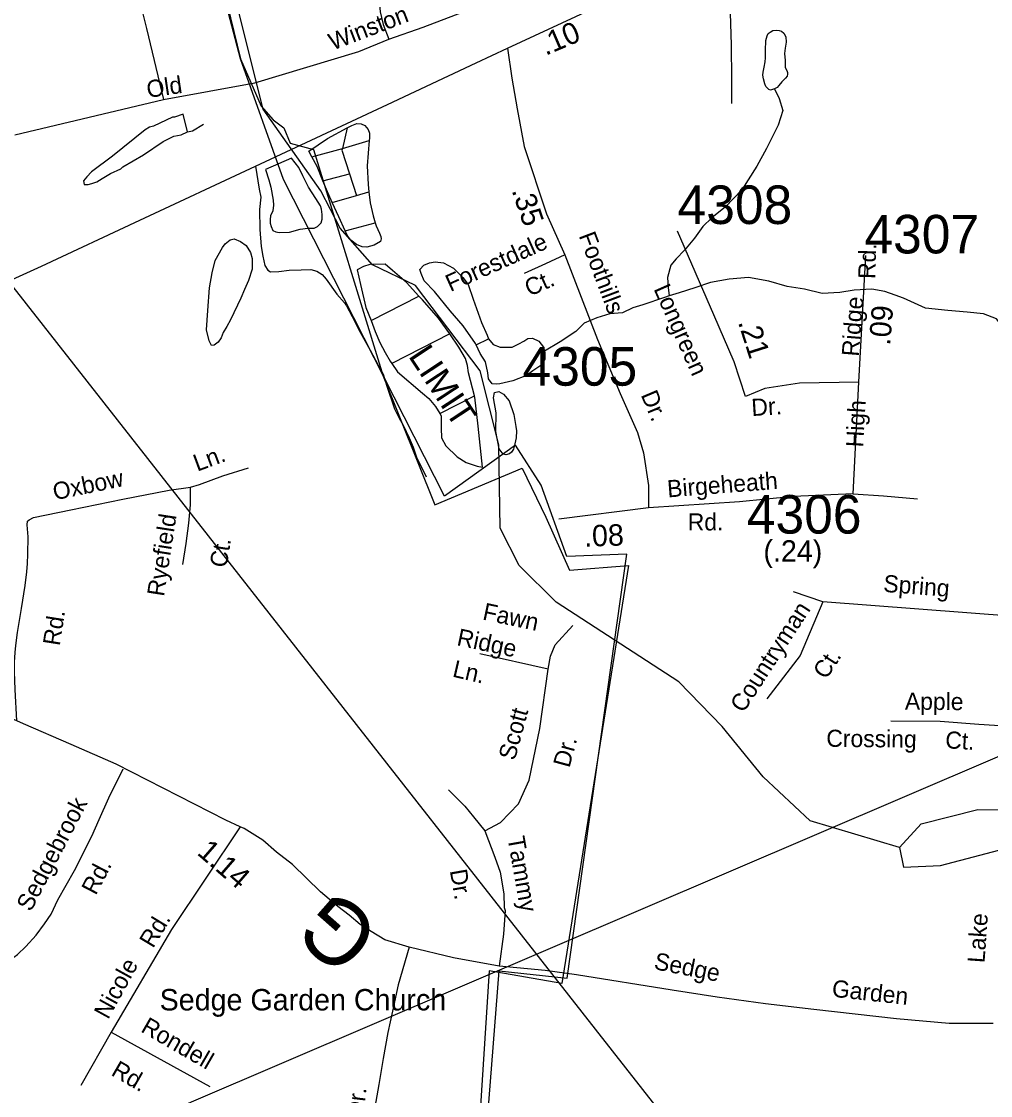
# Model space of a CAD drawing. Extents: x 1551653 to 1702041, y 811336 to 920032.
# Drawn here: x 1667009 to 1670721, y 852800 to 856913 of the extents above; entities that cross this region are included whole.
import ezdxf

# ---------------------------------------------------------------- set-up
doc = ezdxf.new("R2010")
doc.units = 0
for name, color, linetype in [('Old_Level_10', 7, 'Continuous'), ('Old_Level_11', 7, 'Continuous'), ('Old_Level_17', 7, 'Continuous'), ('Old_Level_19', 7, 'Continuous'), ('Old_Level_22', 7, 'Continuous'), ('Old_Level_3', 7, 'Continuous'), ('Old_Level_32', 7, 'Continuous'), ('Old_Level_35', 7, 'Continuous'), ('Old_Level_48', 7, 'Continuous'), ('Old_Level_49', 7, 'Continuous'), ('Old_Level_56', 7, 'Continuous'), ('Old_Level_59', 7, 'Continuous'), ('Old_Level_60', 7, 'Continuous'), ('Old_Level_62', 7, 'Continuous'), ('Old_Level_8', 7, 'Continuous')]:
    doc.layers.add(name, color=color, linetype=linetype)

msp = doc.modelspace()

# ---------------------------------------------------------------- linework, layer by layer
at = {"layer": 'Old_Level_3'}
msp.add_lwpolyline([(1674375.509, 848648.346), (1674153.982, 848639.7), (1672715.408, 848583.549), (1666227.853, 856850.613), (1664796.374, 858674.74), (1664681.405, 858821.244), (1664680.647, 858822.21)], dxfattribs=at)
at = {"layer": 'Old_Level_32'}
for p, q in [((1668870.578, 856810.469), (1669342.169, 857030.059)), ((1670215.864, 855531.71), (1670243.205, 856016.473)), ((1670194.859, 855104.491), (1670215.864, 855531.71)), ((1669411.221, 855050.426), (1669067.491, 855007.852))]:
    msp.add_line(p, q, dxfattribs=at)
for points in [[(1666983.432, 856479.36), (1667552.65, 856614.458), (1667903.59, 856678.659), (1668301.962, 856797.687), (1668416.789, 856844.825), (1668547.963, 856890.787), (1668725.462, 856959.186), (1669074.362, 857092.187), (1669138.864, 857114.887), (1669207.463, 857139.585), (1669296.262, 857175.786), (1669342.169, 857030.059)], [(1665161.043, 855077.22), (1665994.114, 855466.155), (1666228.393, 855578.207), (1666778.879, 855836.923), (1667085.722, 855975.95), (1667462.605, 856152.15), (1667905.566, 856358.652), (1668410.956, 856594.994), (1668750.329, 856754.443), (1668870.578, 856810.469)], [(1668870.578, 856810.469), (1668887.814, 856696.275), (1668907.344, 856578.994), (1668934.686, 856434.347), (1669020.619, 856176.328), (1669090.927, 856019.953), (1669215.921, 855695.474), (1669301.853, 855488.276), (1669368.255, 855339.72), (1669391.691, 855261.532), (1669411.221, 855136.432), (1669411.221, 855050.426)], [(1670215.864, 855531.71), (1669989.314, 855527.801), (1669856.509, 855508.253), (1669782.294, 855476.979), (1669739.328, 855609.898), (1669661.208, 855789.729), (1669522.394, 856110.104)], [(1670194.859, 855104.491), (1669965.877, 855093.859), (1669758.858, 855074.312), (1669411.221, 855050.426)], [(1670730.16, 853076.595), (1670562.068, 853076.332), (1670360.315, 853093.475), (1670044.364, 853129.665), (1669858.812, 853151.897), (1669673.212, 853177.595), (1669501.234, 853203.776), (1669134.661, 853262.384), (1669014.999, 853278.918), (1668838.877, 853295.205), (1668663.772, 853327.585), (1668494.662, 853367.995), (1668401.165, 853395.994), (1668348.53, 853428.042), (1668306.656, 853454.708), (1668263.966, 853491.405), (1668220.564, 853524.305), (1668154.391, 853580.422), (1668047.804, 853685.184), (1667985.766, 853732.493), (1667933.043, 853778.158), (1667861.653, 853822.563), (1667846.978, 853829.812), (1667792.193, 853855.384), (1667371.571, 854069.683), (1667199.849, 854144.978), (1667016.551, 854224.133), (1666881.489, 854283.983)]]:
    msp.add_lwpolyline(points, dxfattribs=at)
at = {"layer": 'Old_Level_35'}
for p, q in [((1670078.879, 854690.883), (1669965.653, 854729.457)), ((1670837.659, 854633.291), (1670078.879, 854690.883)), ((1669026.048, 854432.632), (1668764.9, 854491.718)), ((1667353.043, 853043.51), (1667236.332, 852839.114)), ((1667353.043, 853043.51), (1667730.268, 852834.943))]:
    msp.add_line(p, q, dxfattribs=at)
for points in [[(1668088.492, 858279.892), (1668209.245, 858072.184), (1668296.036, 857913.572), (1668326.224, 857856.925), (1668341.319, 857796.501), (1668352.639, 857732.3), (1668356.413, 857641.664), (1668356.413, 857290.45), (1668367.733, 857139.391), (1668375.281, 857029.873), (1668382.828, 856950.566), (1668394.148, 856901.472), (1668416.789, 856844.825)], [(1667322.375, 857699.132), (1667341.804, 857631.1), (1667361.295, 857516.842), (1667366.843, 857464.903), (1667429.402, 857134.027), (1667437.154, 857092.045), (1667488.501, 856886.365), (1667552.65, 856614.458)], [(1669706.861, 857195.488), (1669720.362, 857169.185), (1669722.662, 856986.987), (1669727.36, 856822.887), (1669728.761, 856692.788), (1669728.761, 856598.688)], [(1667905.566, 856358.652), (1667919.066, 856271.188), (1667926.465, 856240.988), (1667921.465, 856193.088), (1667921.963, 856117.087), (1667926.665, 856050.887), (1667933.866, 856014.788), (1667941.166, 855978.587), (1667952.764, 855960.388), (1667962.665, 855954.089), (1667994.765, 855955.49), (1668034.863, 855960.69), (1668080.864, 855961.789), (1668116.963, 855962.99), (1668140.864, 855956.487), (1668160.565, 855944.089), (1668176.264, 855925.789), (1668217.064, 855868.988), (1668246.464, 855836.288), (1668254.262, 855824.188), (1668275.463, 855783.689), (1668300.463, 855735.189), (1668344.863, 855654.29), (1668375.765, 855597.59), (1668395.063, 855563.191), (1668408.065, 855516.889), (1668438.363, 855430.189), (1668455.663, 855393.89), (1668471.165, 855367.591), (1668494.164, 855319.09), (1668509.462, 855282.69), (1668522.664, 855244.389), (1668559.163, 855169.691)], [(1669090.927, 856019.953), (1669015.964, 855984.788), (1668935.163, 855948.489)], [(1667657.19, 855129.957), (1667691.009, 855139.878), (1667780.884, 855173.231), (1667878.623, 855203.409)], [(1666991.121, 854235.402), (1666984.892, 854354.594), (1666982.48, 854423.082), (1666983.215, 854459.286), (1666985.787, 854497.255), (1666988.13, 854523.82), (1666994.347, 854573.721), (1667008.822, 854665.676), (1667023.415, 854753.626), (1667029.672, 854805.528), (1667031.922, 854837.5), (1667034.052, 854873.474), (1667034.393, 854939.505), (1667030.728, 854985.604), (1667032.811, 854999.567), (1667038.733, 855005.449), (1667054.905, 855013.327), (1667198.973, 855042.618), (1667397.105, 855083.415), (1667575.11, 855118.418), (1667657.19, 855129.957)], [(1667627.367, 854834.206), (1667639.795, 854913.996), (1667650.386, 854992.024), (1667656.806, 855061.929), (1667657.19, 855129.957)], [(1670194.859, 855104.491), (1670310.761, 855096.191), (1670440.659, 855085.492)], [(1670078.879, 854690.883), (1669992.153, 854485.96), (1669864.473, 854319.611)], [(1669026.048, 854432.632), (1669035.132, 854482.628), (1669053.299, 854525.807), (1669121.424, 854600.801)], [(1668783.864, 853814.392), (1668844.38, 853846.312), (1668912.506, 853916.761), (1668953.381, 854007.664), (1668994.256, 854205.376), (1669026.048, 854432.632)], [(1670339.36, 854235.093), (1670527.46, 854233.292), (1670675.258, 854222.291), (1670815.16, 854213.492)], [(1666675.726, 853219.456), (1666750.319, 853228.068), (1666799.092, 853239.551), (1666833.521, 853251.034), (1666873.687, 853271.129), (1666905.246, 853288.354), (1666965.494, 853319.932), (1666994.185, 853340.027), (1667025.744, 853371.606), (1667065.91, 853414.667), (1667097.469, 853457.728), (1667123.29, 853495.047), (1667149.111, 853549.592), (1667212.229, 853661.55), (1667278.216, 853793.605), (1667306.906, 853856.761), (1667344.204, 853940.013), (1667398.715, 854051.972)], [(1668644.964, 853971.291), (1668707.762, 853907.994), (1668740.862, 853867.292), (1668783.864, 853814.392)], [(1667846.978, 853829.812), (1667584.379, 853435.618), (1667353.043, 853043.51)], [(1668783.864, 853814.392), (1668821.863, 853713.592), (1668842.663, 853655.094), (1668857.063, 853572.795), (1668857.962, 853520.793), (1668861.761, 853508.694), (1668855.862, 853418.792), (1668838.877, 853295.205)], [(1668494.662, 853367.995), (1668451.762, 853224.793), (1668429.662, 853123.196), (1668411.962, 853041.595), (1668393.964, 852941.894), (1668377.963, 852842.094), (1668362.162, 852756.395), (1668354.262, 852660.497), (1668348.964, 852598.594)]]:
    msp.add_lwpolyline(points, dxfattribs=at)
at = {"layer": 'Old_Level_48'}
msp.add_lwpolyline([(1665919.425, 848290.434), (1668652.172, 848345.572), (1668633.892, 848522.919), (1668910.56, 848579.045), (1669055.28, 848775.018), (1669059.352, 849791.484), (1668553.686, 849999.285), (1668491.409, 851482.435), (1668765.57, 851475.474), (1668807.987, 851757.162), (1668721.346, 851778.553), (1668839.302, 853278.392), (1669099.116, 853250.317), (1669327.591, 854873.565), (1669097.742, 854865.044), (1668999.476, 855137.981), (1668901.944, 855291.073), (1668629.531, 855095.1), (1668012.399, 856308.475), (1667847.887, 856769.578), (1667537.14, 857957.806), (1667046.119, 857748.871), (1666662.274, 858224.167)], dxfattribs=at)
at = {"layer": 'Old_Level_49'}
msp.add_lwpolyline([(1667565.46, 857927.767), (1667847.887, 856769.578), (1667927.039, 856588.382), (1667972.714, 856536.141), (1668014.039, 856505.666), (1668037.964, 856446.894), (1668128.226, 856422.992), (1668394.999, 855554.494), (1668592.976, 855062.523), (1668926.494, 855202.522), (1669017.866, 855015.058), (1669107.965, 854812.513), (1669334.547, 854829.482), (1669079.073, 853229.563), (1668799.977, 853278.211), (1668706.473, 851805.322)], dxfattribs=at)
at = {"layer": 'Old_Level_56'}
msp.add_lwpolyline([(1658056.153, 847053.995), (1658642.585, 847434.49), (1659307.778, 847869.817), (1659997.143, 848323.061), (1660793.113, 848832.771), (1661317.196, 849168.109), (1662048.943, 849658.711), (1662732.387, 850115.879), (1663434.003, 850590.888), (1663897.7, 850898.837), (1664365.32, 851202.904), (1664738.338, 851460.066), (1664875.444, 851550.332), (1665347.956, 851760.249), (1665856.439, 851987.644), (1666371.13, 852215.114), (1666960.046, 852471.494), (1667669.083, 852779.927), (1672104.156, 854678.59), (1675930.75, 856261.388), (1682296.236, 858958.483), (1686555.226, 862371.176)], dxfattribs=at)
at = {"layer": 'Old_Level_59'}
msp.add_lwpolyline([(1670371.496, 853750.549), (1670030.494, 853852.665), (1669849.433, 854020.5), (1669692.466, 854214.069), (1669527.501, 854384.877), (1669056.497, 854689.892), (1668915.421, 854830.558), (1668842.422, 854973.274), (1668837.399, 855291.772), (1668765.425, 855575.512), (1668518.44, 855902.212), (1668353.476, 855981.105), (1668229.419, 856121.463), (1668155.395, 856264.077), (1667934.452, 856577.192), (1667774.409, 857220.542), (1667716.686, 857445.024)], dxfattribs=at)
at = {"layer": 'Old_Level_60'}
for points in [[(1670371.496, 853750.549), (1670455.465, 853840.771), (1670672.512, 853895.418), (1670998.442, 853892.086)], [(1670371.496, 853750.549), (1670387.49, 853674.731), (1670529.488, 853681.703), (1670980.5, 853800.53), (1670998.442, 853892.086)]]:
    msp.add_lwpolyline(points, dxfattribs=at)
at = {"layer": 'Old_Level_62'}
for p, q in [((1668257.204, 856505.783), (1668238.544, 856427.35)), ((1668238.544, 856427.35), (1668341.07, 856457.288)), ((1668341.07, 856457.288), (1668333.483, 856360.606)), ((1668121.562, 856394.49), (1668238.544, 856427.35)), ((1668163.29, 856303.344), (1668266.021, 856329.181)), ((1668266.021, 856329.181), (1668292.575, 856247.417)), ((1668199.482, 856219.735), (1668292.575, 856247.417)), ((1668292.575, 856247.417), (1668340.147, 856261.155)), ((1668249.309, 856112.031), (1668364.446, 856142.533)), ((1668348.452, 855767.851), (1668531.768, 855861.714)), ((1668649.366, 855716.537), (1668427.294, 855603.707)), ((1668750.662, 855675.065), (1668797.926, 855697.98)), ((1668611.841, 855412.035), (1668743.792, 855479.958))]:
    msp.add_line(p, q, dxfattribs=at)
for points in [[(1669892.802, 856655.521), (1669877.628, 856650.088), (1669872.091, 856652.651), (1669865.427, 856658.546), (1669860.506, 856664.441), (1669855.687, 856674.335), (1669850.971, 856693.303), (1669848.92, 856707.297), (1669849.843, 856718.78), (1669853.842, 856738.362), (1669857.943, 856758.817), (1669859.378, 856774.349), (1669858.353, 856802.288), (1669860.301, 856840.838), (1669864.607, 856858.78), (1669869.221, 856866.93), (1669876.5, 856872.467), (1669886.445, 856878.875), (1669900.491, 856880.259), (1669910.949, 856879.182), (1669920.484, 856876.568), (1669928.583, 856868.16), (1669936.478, 856854.064), (1669938.323, 856834.276), (1669934.12, 856810.592), (1669932.069, 856790.087), (1669933.915, 856763.841), (1669933.915, 856738.414), (1669941.809, 856721.805), (1669942.937, 856717.652), (1669943.449, 856711.911), (1669941.604, 856703.811), (1669935.965, 856695.661), (1669921.509, 856682.025), (1669910.436, 856667.466), (1669903.362, 856660.238), (1669892.802, 856655.521)], [(1669892.802, 856655.521), (1669911.359, 856618.202), (1669924.995, 856571.963), (1669906.848, 856516.548), (1669862.351, 856426.325), (1669825.852, 856358.965), (1669767.617, 856269.101), (1669705.076, 856203.023), (1669653.096, 856161.448)], [(1667645.021, 856490.404), (1667628.514, 856557.814), (1667595.193, 856547.306), (1667587.196, 856547.356), (1667515.018, 856511.985), (1667499.024, 856508.089), (1667482.927, 856498.246), (1667358.358, 856397.31), (1667278.08, 856338.05), (1667259.933, 856318.211), (1667247.117, 856302.627), (1667249.578, 856288.581), (1667264.854, 856288.478), (1667278.9, 856292.169), (1667298.073, 856299.705), (1667317.86, 856311.701), (1667349.951, 856331.437), (1667390.038, 856349.123), (1667398.035, 856357.017), (1667476.263, 856402.385), (1667552.542, 856453.699), (1667592.63, 856473.384), (1667620.722, 856479.177), (1667645.021, 856490.404)], [(1667645.021, 856490.404), (1667664.706, 856494.761), (1667706.126, 856519.777)], [(1668121.562, 856394.49), (1668109.669, 856416.021), (1668181.847, 856465.49), (1668257.204, 856505.783)], [(1668257.204, 856505.783), (1668274.223, 856515.266), (1668294.216, 856523.109), (1668310.21, 856521.11), (1668324.153, 856515.112), (1668336.456, 856499.221), (1668342.198, 856485.175), (1668341.788, 856466.31), (1668341.07, 856457.288)], [(1668238.544, 856427.35), (1668236.698, 856420.019), (1668266.021, 856329.181)], [(1668043.95, 856390.287), (1667943.269, 856346.405), (1667957.007, 856306.728), (1667964.902, 856278.636), (1667972.694, 856228.45), (1667974.334, 856209.533), (1667972.386, 856188.208), (1667962.441, 856168.728), (1667961.519, 856154.784), (1667962.339, 856140.841), (1667965.107, 856127.667), (1667972.181, 856112.698), (1667983.357, 856107.571), (1667996.07, 856104.854), (1668036.26, 856106.546), (1668076.04, 856118.029), (1668106.183, 856121.515), (1668130.174, 856121.823), (1668142.58, 856128.179), (1668150.269, 856135.407), (1668157.138, 856142.635), (1668160.317, 856155.707), (1668161.342, 856174.521), (1668158.984, 856195.077), (1668154.678, 856207.534), (1668136.736, 856235.78), (1668108.951, 856278.226), (1668087.215, 856322.158), (1668071.324, 856354.454), (1668043.95, 856390.287)], [(1668163.29, 856303.344), (1668141.452, 856357.991), (1668121.562, 856394.49)], [(1668333.483, 856360.606), (1668337.174, 856288.325), (1668340.147, 856261.155)], [(1668199.482, 856219.735), (1668177.028, 856269.408), (1668163.29, 856303.344)], [(1668340.147, 856261.155), (1668344.863, 856218.402), (1668356.551, 856168.882), (1668364.446, 856142.533)], [(1668249.309, 856112.031), (1668224.293, 856165.037), (1668199.482, 856219.735)], [(1669653.096, 856161.448), (1669618.852, 856127.667), (1669586.556, 856084.041), (1669548.314, 856038.007), (1669516.223, 856004.225), (1669496.128, 855979.977), (1669483.825, 855932.662), (1669485.466, 855894.83), (1669489.362, 855861.97)], [(1668364.446, 856142.533), (1668368.342, 856130.178), (1668380.235, 856102.804), (1668386.181, 856090.347), (1668386.899, 856081.325), (1668384.028, 856070.713), (1668360.037, 856056.462), (1668331.945, 856048.772), (1668313.901, 856050.772), (1668291.96, 856058.666), (1668270.84, 856075.481), (1668258.229, 856092.961), (1668249.309, 856112.031)], [(1667849.765, 855853.46), (1667810.293, 855771.337), (1667795.631, 855744.578), (1667782.303, 855721.919), (1667774.101, 855701.517), (1667762.105, 855685.318), (1667747.854, 855673.322), (1667736.679, 855671.887), (1667728.067, 855690.136), (1667718.327, 855732.224), (1667722.53, 855805.94), (1667728.887, 855893.65), (1667739.652, 855950.912), (1667751.545, 855997.407), (1667779.842, 856047.696), (1667789.787, 856061.486), (1667807.935, 856077.531), (1667824.031, 856081.273), (1667848.022, 856070.97), (1667869.963, 856054.924), (1667885.854, 856029.139), (1667893.441, 856005.199), (1667893.441, 855964.958), (1667879.19, 855920.974), (1667862.889, 855886.833), (1667849.765, 855853.46)], [(1668750.662, 855675.065), (1668748.303, 855680.089), (1668700.731, 855748.32), (1668650.904, 855805.17), (1668591.028, 855879.399), (1668551.556, 855919.59), (1668539.56, 855947.733), (1668535.562, 855963.42), (1668549.71, 855979.516), (1668571.856, 855988.949), (1668593.797, 855993.408), (1668625.785, 855989.461), (1668663.719, 855969.007), (1668699.604, 855933.02), (1668719.494, 855906.313), (1668739.281, 855850.129), (1668770.654, 855760.008), (1668792.492, 855712.026), (1668797.926, 855697.98)], [(1668531.768, 855861.714), (1668483.274, 855913.592), (1668429.652, 855959.831), (1668401.56, 855984.233), (1668343.838, 855982.9), (1668319.54, 855974.39), (1668295.548, 855962.548), (1668307.339, 855906.518), (1668328.664, 855818.294), (1668348.452, 855767.851)], [(1670355.809, 855865.661), (1670315.824, 855879.604), (1670265.894, 855888.011), (1670197.817, 855884.475), (1670143.683, 855874.888), (1670075.708, 855871.402), (1670007.938, 855887.499), (1669941.809, 855897.906), (1669871.886, 855918.206), (1669794.069, 855932.918), (1669719.84, 855927.023), (1669647.867, 855913.695), (1669587.684, 855893.6), (1669527.604, 855874.325), (1669489.362, 855861.97)], [(1670793.493, 855708.181), (1670769.399, 855741.604), (1670743.563, 855774.105), (1670693.427, 855793.944), (1670631.604, 855800.147), (1670557.58, 855806.606), (1670471.561, 855814.91), (1670387.797, 855853.512), (1670355.809, 855865.661)], [(1668649.366, 855716.537), (1668606.715, 855777.335), (1668545.199, 855847.514), (1668531.768, 855861.714)], [(1669489.362, 855861.97), (1669471.42, 855856.588), (1669389.501, 855828.701), (1669351.157, 855817.166), (1669310.966, 855797.481), (1669263.087, 855793.534), (1669212.951, 855778.155), (1669164.662, 855757.753), (1669132.674, 855726.38), (1669072.491, 855686.599), (1669012.821, 855650.1)], [(1668348.452, 855767.851), (1668364.343, 855726.482), (1668382.183, 855684.19), (1668402.175, 855646.102), (1668421.86, 855612.011), (1668427.294, 855603.707)], [(1668743.792, 855479.958), (1668721.852, 855568.182), (1668717.956, 855596.12), (1668710.061, 855622.572), (1668684.327, 855666.607), (1668649.366, 855716.537)], [(1668797.926, 855697.98), (1668816.278, 855676.193), (1668842.422, 855665.838), (1668888.354, 855665.684), (1668914.293, 855679.166), (1668933.363, 855689.47), (1668948.537, 855698.953), (1668966.479, 855701.107), (1668990.47, 855689.06), (1669008.309, 855666.607), (1669012.821, 855650.1)], [(1669012.821, 855650.1), (1669014.051, 855645.127), (1669013.948, 855620.521), (1668997.954, 855595.402), (1668967.914, 855575.461), (1668943.821, 855557.057), (1668891.737, 855537.629), (1668857.494, 855529.325), (1668841.602, 855525.531), (1668827.556, 855524.198), (1668811.665, 855526.146), (1668797.721, 855544.447), (1668795.978, 855568.335), (1668785.93, 855610.371), (1668766.245, 855641.949), (1668750.662, 855675.065)], [(1668427.294, 855603.707), (1668449.645, 855572.078), (1668545.199, 855489.698), (1668569.19, 855469.5), (1668595.027, 855439.46), (1668611.841, 855412.035)], [(1668904.553, 855345.341), (1668904.451, 855319.094), (1668898.402, 855295.36), (1668894.3, 855275.828), (1668886.303, 855263.628), (1668878.409, 855257.271), (1668864.363, 855253.427), (1668854.418, 855256.093), (1668838.321, 855276.136), (1668826.531, 855343.65), (1668827.043, 855414.188), (1668817.303, 855471.91), (1668821.404, 855492.313), (1668837.399, 855496.054), (1668855.341, 855485.904), (1668877.486, 855459.965), (1668895.121, 855407.882), (1668902.913, 855361.848), (1668904.553, 855345.341)], [(1668775.575, 855206.828), (1668758.659, 855363.898), (1668745.33, 855474.166), (1668743.792, 855479.958)], [(1668611.841, 855412.035), (1668616.968, 855402.91), (1668616.865, 855355.338), (1668618.403, 855319.146), (1668634.294, 855288.439), (1668678.176, 855246.558), (1668711.907, 855224.515), (1668754.147, 855210.571), (1668775.575, 855206.828)]]:
    msp.add_lwpolyline(points, dxfattribs=at)

# ---------------------------------------------------------------- texts
at = {"layer": 'Old_Level_10'}
for s, rotation, p in [('Forestdale', 24.19175, (1668652.013, 855876.882)), ('Ct.', 24.19175, (1668954.872, 855858.796)), ('Ln.', 20.36005, (1667682.452, 855188.871)), ('Oxbow', 11.635053, (1667136.708, 855079.648)), ('Ryefield', 81.146939, (1667554.786, 854709.071)), ('Ct.', 81.146939, (1667794.766, 854819.311)), ('Spring', 355.518536, (1670308.477, 854729.329)), ('Fawn', 348.081597, (1668772.105, 854623.486)), ('Countryman', 57.038567, (1669773.998, 854262.423)), ('Rd.', 81.05425, (1667155.535, 854520.099)), ('Ridge', 348.081597, (1668673.498, 854525.205)), ('Ln.', 346.983078, (1668656.802, 854404.916)), ('Ct.', 57.038567, (1670091.408, 854390.422)), ('Apple', 359.451372, (1670392.519, 854278.011)), ('Scott', 74.824692, (1668898.546, 854080.571)), ('Crossing', 359.451372, (1670091.482, 854135.793)), ('Ct.', 356.401081, (1670545.664, 854130.584)), ('Dr.', 74.824692, (1669107.776, 854052.617)), ('Sedgebrook', 62.487747, (1667045.079, 853501.042)), ('Tammy', 279.924306, (1668870.382, 853787.635)), ('Rd.', 62.487747, (1667294.041, 853564.269)), ('Dr.', 279.924306, (1668649.582, 853661.576)), ('Rd.', 58.885208, (1667513.038, 853361.26)), ('Lake', 85.99305, (1670697.507, 853306.411)), ('Nicole', 61.199736, (1667341.082, 853088.902)), ('Rondell', 329.962861, (1667462.575, 853046.843)), ('Rd.', 329.962861, (1667348.871, 852880.431)), ('Dr.', 83.336194, (1668317.655, 852712.476))]:
    msp.add_text(s, height=65.6167, rotation=rotation, dxfattribs=at).set_placement(p)
at = {"layer": 'Old_Level_11'}
for s, rotation, p in [('Winston', 20.934703, (1668201.264, 856801.623)), ('Old', 8.389661, (1667493.524, 856620.208)), ('Foothills', 290.755236, (1669142.718, 856092.989)), ('Rd.', 88.350075, (1670279.266, 855926.455)), ('Longreen', 293.938206, (1669429.316, 855889.296)), ('Ridge', 85.430319, (1670215.811, 855628.683)), ('Dr.', 292.835658, (1669380.293, 855483.609)), ('Dr.', 3.496836, (1669806.607, 855402.108)), ('High', 86.792181, (1670232.552, 855281.335)), ('Birgeheath', 4.444653, (1669484.701, 855090.525)), ('Sedge', 348.831703, (1669428.619, 853284.883)), ('Garden', 353.670931, (1670110.871, 853179.218))]:
    msp.add_text(s, height=65.6167, rotation=rotation, dxfattribs=at).set_placement(p)
msp.add_text('Rd.', height=65.6167, dxfattribs=at).set_placement((1669561.035, 854964.123))
at = {"layer": 'Old_Level_17'}
for s, rotation, p in [('.10', 23.173706, (1669016.757, 856781.319)), ('.35', 288.770939, (1668885.777, 856266.571)), ('.09', 85.430319, (1670336.191, 855670.855)), ('.21', 287.628161, (1669752.85, 855761.84)), ('.08', 1.979061, (1669165.234, 854901.639)), ('(.24)', 359.758511, (1669850.758, 854845.091)), ('1.14', 319.102147, (1667678.044, 853726))]:
    msp.add_text(s, height=82.0208, rotation=rotation, dxfattribs=at).set_placement(p)
at = {"layer": 'Old_Level_19'}
msp.add_text('LIMIT', height=98.425, rotation=303.396475, dxfattribs=at).set_placement((1668488.818, 855632.034))
at = {"layer": 'Old_Level_22'}
msp.add_text('G', height=246.062, rotation=138.630964, dxfattribs=at).set_placement((1668396.851, 853432.247))
msp.add_text('Sedge Garden Church', height=82.02083, dxfattribs=at).set_placement((1667538.523, 853126.184))
at = {"layer": 'Old_Level_8'}
for s, p in [('4308', (1669521.98, 856137.645)), ('4307', (1670237.675, 856024.932)), ('4305', (1668928.285, 855518.599)), ('4306', (1669787.326, 854952.072))]:
    msp.add_text(s, height=147.6375, dxfattribs=at).set_placement(p)

doc.saveas('drawing.dxf')
